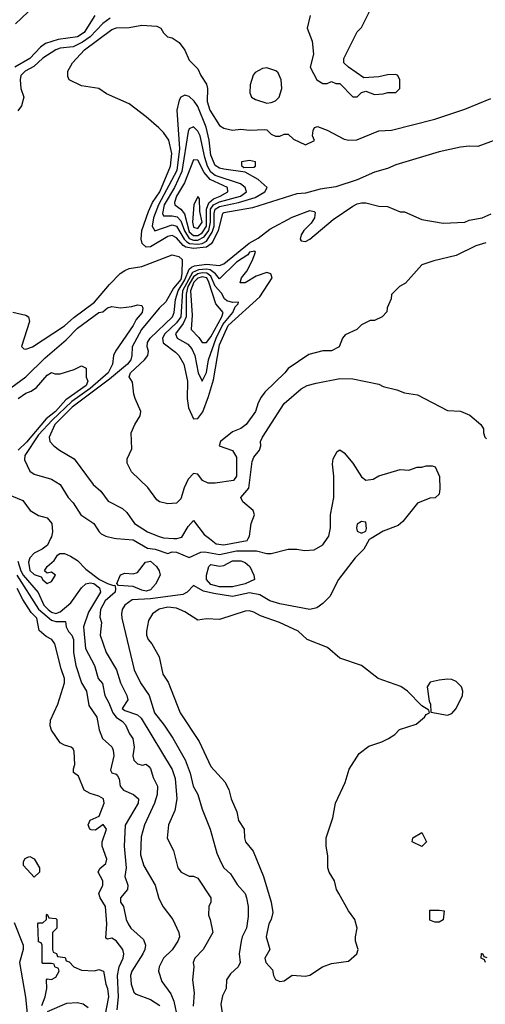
# Model space of a CAD drawing. Header units: inches. Extents: x 1793389 to 1900389, y 320802 to 470796.
# Tile 484 of 656: x 1861682 to 1863845, y 377836 to 382410. Entities that reach past the tile are written whole.
import ezdxf

# ---------------------------------------------------------------- set-up
doc = ezdxf.new("R2010")
doc.units = ezdxf.units.IN
doc.header["$MEASUREMENT"] = 0
doc.layers.add('B8367', color=7, linetype='Continuous')
doc.layers.add('B8368', color=7, linetype='Continuous')

msp = doc.modelspace()

# ---------------------------------------------------------------- linework, layer by layer
at = {"layer": 'B8367', "color": 2}
for points, elevation in [([(1861826, 380000), (1861810.6, 379969.4), (1861786.8, 379950), (1861749.1, 379930.9), (1861728.9, 379910), (1861723.1, 379890), (1861730, 379851), (1861750, 379832.2), (1861782.5, 379822.5), (1861790, 379807.7), (1861810, 379790.8), (1861830, 379800.7), (1861849.2, 379830), (1861830, 379843.7), (1861810, 379839.3), (1861797.2, 379850), (1861809.3, 379870), (1861842, 379898), (1861858, 379922), (1861869.2, 379930.8), (1861890, 379930.8), (1861918.5, 379918.5), (1861950, 379897.3), (1861990, 379857.3), (1862052.9, 379810), (1862090, 379790.2), (1862118.6, 379781.4), (1862123.6, 379783.6), (1862127.9, 379767.9), (1862125.3, 379750), (1862078.9, 379710), (1862057.7, 379670), (1862054.2, 379634.2), (1862061.6, 379610), (1862056.3, 379550), (1862083.8, 379470), (1862132.4, 379390), (1862150.4, 379330), (1862180.5, 379270), (1862184.9, 379250), (1862158.8, 379210), (1862170, 379200.7), (1862230, 379180.5), (1862245.8, 379165.8), (1862390, 378926), (1862404.9, 378884.9), (1862412.7, 378790), (1862403.4, 378736.6), (1862374, 378670), (1862367.9, 378607.9), (1862396, 378550), (1862416, 378470), (1862432, 378450), (1862470, 378431.3), (1862490, 378432), (1862510, 378422), (1862570.7, 378330), (1862570.7, 378310), (1862560.7, 378290), (1862559.1, 378250), (1862567.7, 378230), (1862578.8, 378170), (1862534, 378090), (1862496, 378050), (1862487.3, 378030), (1862490.7, 378010), (1862485.5, 377950), (1862492.7, 377890), (1862487.9, 377827.9)], 218), ([(1862132.5, 380000), (1862210, 379994.3), (1862275.2, 379955.3), (1862311, 379950), (1862370, 379930.5), (1862390, 379937.1), (1862410, 379936.4), (1862470, 379911.3), (1862523.7, 379936.3), (1862541.6, 379938.4), (1862610, 379924.9), (1862690, 379942.6), (1862782.3, 379942.3), (1862830, 379930.4), (1862849.6, 379930.4), (1862930, 379950.6), (1862969.4, 379950.6), (1863004.6, 379944.6), (1863050, 379947.9), (1863089.6, 379970), (1863111.2, 380000)], 222), ([(1863314.5, 380000), (1863305.4, 379994.6), (1863281, 379950), (1863241, 379910), (1863162.8, 379810), (1863122.8, 379730), (1863090, 379697.2), (1863062.5, 379677.5), (1863030, 379669.3), (1862890, 379695.6), (1862844, 379710), (1862797.4, 379737.4), (1862750, 379748), (1862670, 379731), (1862584.2, 379744.2), (1862535.4, 379755.4), (1862490, 379782), (1862460.7, 379750), (1862439.9, 379740.1), (1862290, 379718.8), (1862205.2, 379714.7), (1862170.7, 379690), (1862158.8, 379670), (1862154.8, 379650), (1862157.3, 379630), (1862213.4, 379390), (1862243, 379330), (1862283, 379270), (1862308.4, 379190), (1862353.3, 379133.3), (1862393, 379073), (1862451.6, 378971.6), (1862473.4, 378910), (1862487.7, 378850), (1862510.4, 378810.4), (1862530, 378742), (1862566.8, 378650), (1862598, 378538), (1862616.7, 378496.7), (1862630.5, 378470.5), (1862662, 378442), (1862692.7, 378392.7), (1862730, 378351), (1862736.3, 378330), (1862744, 378290), (1862743.5, 378243.5), (1862735.5, 378190), (1862715.5, 378150), (1862710.4, 378129.6), (1862701, 378070), (1862706.8, 378030), (1862697.3, 378010), (1862662, 377978), (1862642.8, 377950), (1862641, 377910), (1862624.7, 377875.3), (1862616.8, 377836.8), (1862627.3, 377767.3)], 222), ([(1862398.9, 380000), (1862410, 379999.5), (1862412.3, 380000)], 226), ([(1862563.1, 380000), (1862595.4, 379975.4), (1862630, 379970.3), (1862739, 379990), (1862744.2, 380000)], 226), ([(1861674.1, 379894.1), (1861687.3, 379850), (1861698.9, 379830), (1861768.4, 379748.4), (1861794.9, 379690), (1861814.3, 379670), (1861830, 379658.2), (1861850, 379652), (1861870, 379659.7), (1861919.3, 379700.7), (1861969.8, 379770.2), (1861990, 379789), (1862010, 379793.8), (1862026.8, 379790), (1862053.1, 379770), (1862057, 379750), (1862002.2, 379657.8), (1861979.3, 379590), (1861988.1, 379488.1), (1862030.4, 379410), (1862046, 379350), (1862066.6, 379326.6), (1862078, 379270), (1862096.7, 379236.7), (1862114.2, 379190), (1862130, 379170.3), (1862160.3, 379150), (1862174, 379134), (1862192, 379092), (1862207.7, 379070), (1862213.4, 379030), (1862207.6, 378990), (1862213, 378970), (1862230, 378953), (1862252.5, 378947.5), (1862270, 378950.8), (1862281.4, 378941.4), (1862290, 378931.3), (1862302, 378890), (1862323, 378850), (1862320.4, 378810), (1862308.5, 378770), (1862262, 378670), (1862245.8, 378614.2), (1862243.8, 378530), (1862258.5, 378478.5), (1862310.8, 378390), (1862328.1, 378328.1), (1862348.2, 378288.2), (1862394, 378230), (1862420.7, 378170), (1862424, 378150), (1862417.3, 378130), (1862390.3, 378089.7), (1862350.4, 378049.6), (1862330.7, 378010), (1862327.3, 377990), (1862342.5, 377942.5), (1862384.9, 377884.9), (1862397.6, 377850), (1862414.9, 377770)], 214), ([(1861669, 379829), (1861770, 379671.2), (1861830, 379620.2), (1861850, 379614.4), (1861894.4, 379614.4), (1861897.6, 379590), (1861908.3, 379568.3), (1861924.4, 379550), (1861932, 379530), (1861931.8, 379470), (1861943.7, 379410), (1861968.8, 379328.8), (1861993, 379290), (1862004.1, 379224.1), (1862040.7, 379170), (1862050.6, 379110.6), (1862066.8, 379070), (1862110, 379031.3), (1862116.8, 379016.8), (1862118.8, 378990), (1862104, 378924), (1862110, 378912), (1862130, 378904.7), (1862136.8, 378896.8), (1862143.5, 378883.5), (1862148.2, 378850), (1862164.9, 378830), (1862211.3, 378810), (1862233.4, 378790), (1862232.7, 378770), (1862171.7, 378668.3), (1862167.2, 378570), (1862176, 378470), (1862170.4, 378430.4), (1862184.9, 378390), (1862182.8, 378370), (1862151, 378330), (1862151, 378310), (1862164.7, 378290), (1862176, 378230), (1862186, 378210), (1862198.8, 378190), (1862257.5, 378137.5), (1862267.3, 378110), (1862264, 378090), (1862254, 378070), (1862202.4, 377990), (1862196.4, 377970), (1862199.3, 377930), (1862212.4, 377892.4), (1862222.6, 377882.6), (1862290, 377858.4), (1862332.4, 377830)], 210), ([(1862134.9, 377810), (1862141.2, 377870), (1862136.1, 377970), (1862143.6, 378010), (1862162.4, 378050), (1862165.5, 378070), (1862160.7, 378090), (1862130, 378130.8), (1862110, 378142.8), (1862090, 378138), (1862082.8, 378142.8), (1862086.5, 378210), (1862081.1, 378290), (1862056.5, 378330), (1862050.2, 378350), (1862068.9, 378390), (1862068.9, 378408.9), (1862046, 378450), (1862053.7, 378466.3), (1862082.8, 378490), (1862086.8, 378510), (1862066, 378570), (1862066, 378590), (1862084.7, 378650), (1862070, 378671.3), (1862035.1, 378644.9), (1862013.6, 378646.4), (1862007.7, 378650), (1862000.5, 378670), (1862010, 378692), (1862050.8, 378709.2), (1862074.8, 378770), (1862071, 378790), (1862050, 378802.8), (1862010, 378814.8), (1861981, 378830), (1861955.3, 378895.3), (1861932.7, 378912.7), (1861932, 378930), (1861938, 378950), (1861934.8, 379010), (1861930, 379022), (1861922, 379030), (1861890, 379039.1), (1861870, 379050.8), (1861830.6, 379110), (1861823, 379130), (1861824.7, 379155.3), (1861858.8, 379230), (1861890.4, 379330), (1861890.4, 379350), (1861874.2, 379394.2), (1861846, 379510), (1861831.3, 379530), (1861804.5, 379544.5), (1861773.2, 379573.2), (1861761.6, 379630), (1861736, 379656), (1861696.3, 379716.3), (1861670, 379767.3)], 206), ([(1861784.5, 377830), (1861800.9, 377870), (1861809, 377909), (1861806, 377950), (1861810, 377954), (1861830, 377952), (1861850, 377962), (1861866, 377990), (1861862, 378002), (1861846, 378010), (1861842, 378022), (1861830, 378026), (1861790, 378026), (1861786, 378030), (1861786, 378110), (1861782, 378122), (1861770, 378126), (1861769.1, 378129.1), (1861766, 378210), (1861770, 378214), (1861790, 378214), (1861806, 378230), (1861806, 378250), (1861810, 378254), (1861818, 378238), (1861850, 378234), (1861854, 378230), (1861854, 378190), (1861834, 378170), (1861834, 378090), (1861838, 378078), (1861852.7, 378072.7), (1861858, 378058), (1861892.7, 378052.7), (1861898, 378038), (1861912.7, 378032.7), (1861934, 378010), (1861970, 377994), (1862030, 377992), (1862050, 377998), (1862070.8, 377990), (1862082, 377930), (1862090.3, 377910), (1862094.9, 377870), (1862077.5, 377782.5)], 202), ([(1861655.8, 378215.8), (1861698.2, 378110), (1861698.2, 378090), (1861681.7, 378030), (1861708.7, 377868.7), (1861718, 377778)], 206), ([(1863846, 378030), (1863842, 378042), (1863826, 378050), (1863827.3, 378072.7), (1863832.7, 378072.7), (1863838, 378058), (1863852.7, 378052.7)], 222), ([(1862000.1, 377820.1), (1861976.4, 377836.4), (1861950, 377843.1), (1861899.9, 377840.1), (1861810, 377800.7)], 202)]:
    msp.add_lwpolyline(points, dxfattribs=dict(at, elevation=elevation))
for points, elevation in [([(1862270, 379755.8), (1862250, 379759.3), (1862210, 379777), (1862140.7, 379780.7), (1862133.2, 379790), (1862150, 379830.4), (1862170, 379839.3), (1862210, 379835.5), (1862230, 379842), (1862267, 379890), (1862290, 379894), (1862317.6, 379870), (1862330.4, 379850), (1862334.9, 379830), (1862312.3, 379787.7), (1862290, 379761)], 218), ([(1862670, 379774.8), (1862610, 379776), (1862570, 379785.7), (1862549.8, 379810), (1862549.8, 379830.2), (1862560.5, 379870), (1862570, 379879.5), (1862610, 379871.5), (1862630, 379874.9), (1862670, 379896.1), (1862710, 379895.3), (1862729, 379889), (1862751, 379869), (1862770.4, 379830), (1862773, 379810), (1862730, 379789.8)], 218), ([(1862370, 379680.7), (1862330, 379671.6), (1862298.8, 379650), (1862281.1, 379618.9), (1862270.7, 379570), (1862270.8, 379550), (1862278.8, 379530), (1862296, 379510), (1862330.5, 379450.5), (1862347.3, 379370), (1862372.4, 379332.4), (1862427.7, 379190), (1862516.1, 379056.1), (1862570, 378941), (1862634.8, 378870), (1862654, 378834), (1862664, 378790), (1862690.7, 378730), (1862698.8, 378690), (1862724.7, 378650), (1862726, 378610), (1862731.3, 378590), (1862766.8, 378546.8), (1862814.8, 378430), (1862850.8, 378310), (1862858, 378262), (1862851, 378230), (1862838.8, 378210), (1862826.8, 378150), (1862844.7, 378090), (1862821, 378050), (1862826, 378030), (1862856, 377996), (1862861, 377970), (1862870, 377952), (1862890, 377942), (1862910, 377944.7), (1862948.4, 377971.6), (1863010, 377966), (1863030, 377972), (1863088, 378010), (1863130, 378026), (1863210, 378036), (1863248.7, 378070), (1863254, 378090), (1863242, 378130), (1863242, 378150), (1863249.2, 378190), (1863239.3, 378230), (1863209.3, 378270), (1863164, 378350), (1863154, 378370), (1863144, 378410), (1863119, 378450), (1863114, 378470), (1863113.6, 378526.4), (1863105.2, 378570), (1863106, 378610), (1863137.5, 378702.5), (1863149.3, 378770), (1863193.8, 378866.2), (1863212.1, 378927.9), (1863258.9, 379001.1), (1863304.4, 379035.6), (1863364.8, 379055.2), (1863395.3, 379070), (1863424, 379090), (1863446.8, 379113.2), (1863523.2, 379136.8), (1863562, 379170), (1863570, 379182), (1863586, 379190), (1863582, 379202), (1863550, 379222), (1863484, 379290), (1863452.1, 379312.1), (1863348, 379350), (1863269.4, 379409.4), (1863170, 379444), (1863112.7, 379492.7), (1863018, 379530), (1862975.3, 379570), (1862888.7, 379610), (1862800.5, 379640.5), (1862770, 379657), (1862750, 379664.5), (1862730, 379662.9), (1862610, 379623.7), (1862550, 379626), (1862510, 379621.2), (1862450, 379659.5), (1862410, 379676.2)], 226), ([(1863670, 379347), (1863630, 379342), (1863588.2, 379331.8), (1863574.8, 379310), (1863584.7, 379244.7), (1863591, 379230), (1863592.7, 379192.7), (1863670, 379178.8), (1863690, 379186.8), (1863709.5, 379210.5), (1863739.3, 379270), (1863740.9, 379290), (1863735.1, 379310), (1863710, 379335.1), (1863690, 379344.5)], 226), ([(1863550, 378568.7), (1863506, 378590), (1863508, 378610), (1863550, 378634), (1863571.3, 378590)], 222), ([(1861750, 378426), (1861700.4, 378480.4), (1861700.4, 378499.6), (1861707.3, 378512.7), (1861720.4, 378519.6), (1861730, 378522), (1861750, 378512), (1861774, 378470), (1861774, 378450)], 202), ([(1863610, 378218), (1863587.3, 378227.3), (1863587.3, 378272.7), (1863630, 378274), (1863654, 378270), (1863650, 378228.7), (1863630, 378218)], 222)]:
    msp.add_lwpolyline(points, close=True, dxfattribs=dict(at, elevation=elevation))
at = {"layer": 'B8368', "color": 2}
for points, elevation in [([(1861662, 382390), (1861750, 382473.1)], 222), ([(1862030.7, 382430), (1861982.4, 382350), (1861950, 382329.8), (1861861.6, 382318.4), (1861801.3, 382298.7), (1861778.6, 382281.4), (1861728.7, 382230), (1861659.5, 382190)], 222), ([(1862103.1, 382416.9), (1862068.2, 382391.8), (1862009.2, 382330), (1861974.2, 382305.8), (1861930, 382284.1), (1861870, 382277.2), (1861850.6, 382270), (1861790, 382231.2), (1861747.5, 382192.5), (1861708, 382170), (1861688, 382150), (1861684, 382130), (1861686.8, 382090), (1861700.7, 382050), (1861690.3, 382009.7), (1861673.8, 381986.2)], 226), ([(1863032, 382430), (1863018, 382370), (1863041, 382310), (1863046.8, 382250), (1863032, 382190), (1863062, 382130), (1863090, 382114), (1863110, 382114), (1863130, 382122), (1863150, 382114), (1863170, 382114), (1863230, 382052), (1863250, 382052), (1863270, 382072), (1863290, 382078), (1863330, 382062), (1863370, 382064.7), (1863391.6, 382071.6), (1863430, 382072), (1863448, 382090), (1863448.7, 382130), (1863438, 382150), (1863430, 382155.3), (1863390, 382154), (1863350, 382144), (1863280.4, 382140.4), (1863208.9, 382188.9), (1863188, 382210), (1863188, 382230), (1863250, 382354), (1863270, 382374), (1863310, 382454)], 230), ([(1863970, 381879.3), (1863810, 381821), (1863770, 381822.8), (1863730, 381817.3), (1863630, 381796.3), (1863430, 381736.3), (1863390, 381719.1), (1863330, 381702), (1863250, 381665.5), (1863150, 381634), (1863077.2, 381622.8), (1863010, 381604.7), (1862970, 381601), (1862764, 381536), (1862630, 381512.9), (1862623.7, 381510), (1862603.4, 381430), (1862579.9, 381380.1), (1862572.1, 381367.9), (1862550, 381352.8), (1862490, 381346.4), (1862453.6, 381353.6), (1862441, 381361), (1862410, 381396.5), (1862390, 381407), (1862370, 381402.6), (1862290, 381354.4), (1862270, 381353), (1862250.4, 381370.4), (1862247, 381390), (1862250.2, 381430), (1862280.6, 381519.4), (1862299.7, 381560.3), (1862332.6, 381610), (1862383.1, 381730), (1862388.2, 381788.2), (1862374.9, 381850), (1862350, 381886), (1862328.1, 381908.1), (1862270, 381958.8), (1862190, 382018.8), (1862086, 382066), (1862050, 382090.8), (1861970, 382102.8), (1861912, 382130), (1861906.4, 382146.4), (1861906, 382170), (1861926.8, 382210), (1861983.8, 382270), (1862110, 382364.5), (1862132.1, 382372.1), (1862190, 382373.3), (1862250, 382383.6), (1862319.3, 382379.3), (1862338, 382370), (1862350, 382348), (1862368, 382330), (1862390, 382325.2), (1862423.2, 382303.2), (1862450, 382268.7), (1862470, 382222), (1862510, 382182), (1862523.7, 382150), (1862549.6, 382109.6), (1862554, 382090), (1862553.6, 382030), (1862565.1, 381990), (1862610, 381918), (1862630, 381906), (1862670, 381896), (1862710, 381901.2), (1862750, 381897.2), (1862820.4, 381900.4), (1862830, 381898), (1862850, 381878), (1862870, 381868), (1862890, 381868), (1862910, 381878), (1862930, 381878), (1862954.6, 381854.6), (1863010, 381829), (1863051.6, 381848.4), (1863042, 381870), (1863045.4, 381894.6), (1863051.6, 381908.4), (1863066, 381914), (1863110, 381897.2), (1863190, 381855.1), (1863210.5, 381849.5), (1863247.9, 381852.1), (1863350, 381893.2), (1863410, 381896), (1863610, 381947), (1863750, 381994.5), (1863870, 382043.7)], 230), ([(1863846.8, 381373.2), (1863801.2, 381358.8), (1863710, 381314.8), (1863606, 381290), (1863550, 381271.3), (1863474.6, 381185.4), (1863446, 381170), (1863410, 381134), (1863407.3, 381112.7), (1863388.4, 381071.6), (1863387.3, 381052.7), (1863366, 381030), (1863330, 381012), (1863310, 381012), (1863270, 380992), (1863248, 380970), (1863194.6, 380945.4), (1863182, 380930), (1863166, 380890), (1863130, 380872), (1863090, 380871.3), (1863025.6, 380854.4), (1862928.7, 380790), (1862914, 380770), (1862820.9, 380679.1), (1862803.2, 380656.8), (1862789.3, 380630.7), (1862777.2, 380590), (1862734, 380530), (1862710, 380511), (1862670, 380496), (1862615.3, 380450), (1862608, 380430), (1862670, 380409), (1862690, 380378), (1862689, 380290), (1862675.3, 380270), (1862590, 380256.3), (1862557.3, 380257.3), (1862531.3, 380270), (1862510, 380298), (1862490, 380301), (1862464.8, 380275.2), (1862445.6, 380234.4), (1862430, 380184.7), (1862423.2, 380176.8), (1862410, 380164.7), (1862370, 380161), (1862330.9, 380170.9), (1862319.8, 380179.8), (1862276.9, 380236.9), (1862202, 380310), (1862182, 380350), (1862182, 380370), (1862203.6, 380416.4), (1862200.7, 380490), (1862216.3, 380530), (1862242, 380570), (1862245.5, 380590), (1862218.7, 380650), (1862212.2, 380670), (1862205.8, 380725.8), (1862191.1, 380751.1), (1862197.3, 380770), (1862261.6, 380830), (1862277.1, 380850), (1862280.4, 380870), (1862274, 380890), (1862275.3, 380910), (1862288.8, 380930), (1862392.6, 381030), (1862399.6, 381050), (1862405.2, 381110), (1862418.1, 381150), (1862450, 381200.7), (1862469.6, 381250.4), (1862480.1, 381259.9), (1862493.7, 381266.3), (1862550, 381274.8), (1862610, 381268.4), (1862630, 381275.1), (1862748.3, 381371.7), (1862790, 381395), (1862843.8, 381436.2), (1862947.7, 381492.3), (1863030, 381523.7), (1863050, 381519), (1863054, 381514), (1863051.8, 381490), (1863035.6, 381464.4), (1863002, 381430), (1862990, 381410.8), (1862985.2, 381390), (1862990, 381382), (1863010, 381379.5), (1863030, 381389.6), (1863138, 381482), (1863230, 381542.9), (1863250, 381554.5), (1863270, 381559.3), (1863290, 381559), (1863350, 381544), (1863390, 381542), (1863450, 381518), (1863470, 381518), (1863550, 381481.2), (1863650, 381464), (1863750, 381469), (1863770, 381479), (1863830, 381489.2), (1863872.7, 381507.3)], 230), ([(1861650, 381051.7), (1861710, 381038), (1861722.8, 381030), (1861727.1, 381007.1), (1861691.1, 380891.1), (1861700.7, 380880.7), (1861710, 380878.8), (1861742, 380890), (1861890, 380988), (1861933.6, 381026.4), (1862030, 381097.1), (1862100, 381180), (1862148.7, 381231.3), (1862170, 381245.5), (1862190, 381254), (1862250, 381263), (1862390, 381317.3), (1862422, 381310), (1862436.3, 381296.3), (1862435.3, 381230), (1862430, 381203.5), (1862397.2, 381162.8), (1862360.4, 381099.6), (1862330, 381069.5), (1862247.7, 380970), (1862204.9, 380890), (1862203.8, 380850), (1862198, 380830), (1862182.3, 380810), (1862099.9, 380740.1), (1861925.4, 380610), (1861844.7, 380530), (1861818.8, 380470), (1861822.8, 380450), (1861841, 380430), (1861866.8, 380410), (1861936, 380370), (1862022.8, 380250), (1862059, 380219), (1862093.4, 380173.4), (1862159.9, 380139.9), (1862179.9, 380119.9), (1862216, 380070), (1862276, 380030), (1862324.7, 380010), (1862350, 380002.4), (1862398.9, 380000)], 226), ([(1861618, 380682), (1861710, 380750.5), (1861800.2, 380839.8), (1861897.4, 380922.6), (1861950, 380976.9), (1862050, 381050.3), (1862067.7, 381052.3), (1862090, 381071), (1862110, 381078), (1862150, 381071.3), (1862203.1, 381076.9), (1862230, 381084.7), (1862250, 381082), (1862254.8, 381070), (1862250.4, 381050), (1862223.6, 381016.4), (1862210, 380989.6), (1862127, 380870), (1862117.6, 380850), (1862112.7, 380810), (1862093.4, 380770), (1862010, 380696.1), (1861924.1, 380635.9), (1861832.3, 380550), (1861770, 380481.2), (1861705.8, 380385.8), (1861705.2, 380365.2), (1861730, 380312), (1861750, 380298), (1861830, 380276), (1861870, 380250.8), (1861906.8, 380190), (1861930, 380166), (1861966, 380110), (1862026, 380070), (1862051.3, 380030), (1862061.4, 380021.4), (1862082, 380010), (1862120.9, 380000.9), (1862132.5, 380000)], 222), ([(1861675.1, 380650), (1861710, 380674.9), (1861735.6, 380684.4), (1861759.5, 380700.5), (1861810, 380758), (1861830, 380771.3), (1861845.4, 380765.4), (1861870, 380764.7), (1861934.6, 380785.4), (1861970, 380802), (1861991.3, 380791.3), (1861991, 380750), (1861998, 380730), (1861990.2, 380710), (1861896, 380644), (1861848, 380590), (1861804.9, 380555.1), (1861713.1, 380446.9), (1861675, 380410)], 218), ([(1862744.2, 380000), (1862749.3, 380010), (1862756.9, 380070), (1862773.6, 380110), (1862766, 380130), (1862719.3, 380170), (1862709, 380190), (1862747, 380233), (1862762.3, 380357.8), (1862770, 380377.3), (1862796, 380410), (1862802.7, 380430), (1862800.9, 380450), (1862809.4, 380470), (1862910, 380626.8), (1862990, 380694.8), (1863018, 380710), (1863058.6, 380721.4), (1863170, 380742.8), (1863230, 380741), (1863350, 380716), (1863370, 380706), (1863434, 380690), (1863470, 380676), (1863530, 380666.8), (1863670, 380594.8), (1863730, 380590.8), (1863773.2, 380573.2), (1863824.7, 380530), (1863836, 380510), (1863836, 380490), (1863842.8, 380470), (1863850, 380462.8)], 226), ([(1863111.2, 380000), (1863118.4, 380010), (1863125.2, 380050), (1863125.2, 380110), (1863141.2, 380190), (1863141.2, 380290), (1863134.6, 380345.4), (1863139, 380370), (1863156.4, 380403.6), (1863170, 380412), (1863190, 380398), (1863230.3, 380350.4), (1863270, 380286), (1863290, 380271), (1863324.7, 380275.3), (1863350, 380291.3), (1863450, 380321), (1863490, 380318), (1863529.1, 380330.9), (1863550, 380331.3), (1863570, 380338), (1863598, 380338), (1863612.7, 380332.7), (1863632.7, 380287.3), (1863634, 380230), (1863630, 380206), (1863611.6, 380188.4), (1863587.3, 380187.3), (1863530, 380164), (1863461.4, 380078.6), (1863439.8, 380060.2), (1863370, 380033.2), (1863314.5, 380000)], 222), ([(1861625.8, 380205.8), (1861696.8, 380176.8), (1861731.3, 380130), (1861770, 380106), (1861810, 380096), (1861830.8, 380070), (1861834.8, 380030), (1861830, 380008), (1861826, 380000)], 218), ([(1862412.3, 380000), (1862434.6, 380005.4), (1862464.2, 380055.8), (1862490, 380082.8), (1862538.6, 380018.6), (1862563.1, 380000)], 226)]:
    msp.add_lwpolyline(points, dxfattribs=dict(at, elevation=elevation))
for points, elevation in [([(1862830, 382186), (1862810, 382183.7), (1862775.9, 382164.1), (1862767.3, 382152.7), (1862753, 382107), (1862750.5, 382070), (1862758.8, 382050), (1862778.3, 382038.3), (1862830, 382022.4), (1862850, 382024.9), (1862870, 382033), (1862887, 382050), (1862899.3, 382090), (1862897.2, 382130), (1862882.7, 382162.7), (1862872.7, 382172.7)], 230), ([(1862450, 382059.3), (1862430.6, 382049.4), (1862423.4, 382036.6), (1862412.7, 381990), (1862425, 381810), (1862412.6, 381710), (1862326.8, 381550), (1862303.5, 381490), (1862297.7, 381450), (1862310, 381428.8), (1862390, 381456.9), (1862410, 381450.2), (1862446.3, 381390), (1862458.3, 381378.3), (1862470.9, 381370.9), (1862510, 381367.7), (1862530, 381370.6), (1862550, 381380.5), (1862577, 381423), (1862585, 381450), (1862584.8, 381510), (1862590.8, 381530), (1862610, 381541.6), (1862699.2, 381560.8), (1862776.1, 381583.9), (1862820.7, 381610), (1862832.3, 381630), (1862790, 381667.3), (1862730, 381702), (1862630, 381716.2), (1862610, 381720.5), (1862590, 381732), (1862570, 381781.2), (1862562.2, 381850), (1862547.7, 381910), (1862510, 382006), (1862492.1, 382032.1), (1862470, 382052.3)], 234), ([(1862490, 381912.3), (1862470, 381902.7), (1862464.6, 381890), (1862436, 381704), (1862401.7, 381630), (1862352.9, 381550), (1862345.8, 381510), (1862350, 381499.1), (1862390, 381499.1), (1862413.9, 381493.9), (1862430, 381475.3), (1862448.3, 381428.3), (1862470, 381393.7), (1862490, 381385.5), (1862510, 381386.4), (1862539.5, 381400.5), (1862560.9, 381430), (1862569.1, 381470), (1862569, 381530), (1862581.7, 381550), (1862610, 381563.8), (1862707.8, 381590), (1862735.6, 381610), (1862729.6, 381630), (1862707.2, 381647.2), (1862590, 381685.4), (1862570, 381701.8), (1862554.7, 381730), (1862541.6, 381770), (1862520.3, 381870), (1862510, 381892)], 238), ([(1862490, 381759.3), (1862447.4, 381652.6), (1862410.3, 381590), (1862401.2, 381561.2), (1862402.4, 381550), (1862430, 381530.3), (1862447.6, 381507.6), (1862470, 381425), (1862490, 381406.8), (1862510, 381406.9), (1862530, 381419), (1862550.3, 381450), (1862550.4, 381530), (1862560.4, 381559.6), (1862581.7, 381578.3), (1862614, 381590), (1862649.4, 381610), (1862647, 381630), (1862567, 381667), (1862539.2, 381699.2), (1862510, 381757)], 242), ([(1862750, 381755.1), (1862712, 381750), (1862712.7, 381732.7), (1862723.6, 381723.6), (1862770, 381724.7), (1862778, 381730), (1862778, 381750)], 234), ([(1862510, 381588), (1862491.3, 381550), (1862484.7, 381470), (1862490, 381445.3), (1862510, 381439.6), (1862530.5, 381470), (1862518.3, 381518.3), (1862517.2, 381577.2)], 246), ([(1862774.2, 381334.2), (1862750, 381329.2), (1862742.3, 381317.7), (1862690, 381283.5), (1862610, 381206.6), (1862591.1, 381230), (1862567.2, 381247.2), (1862550, 381250.5), (1862512.4, 381247.6), (1862484.3, 381235.7), (1862438.7, 381150), (1862430.1, 381029.9), (1862410, 381001.6), (1862356.5, 380950), (1862345.2, 380930), (1862348, 380908), (1862405.5, 380865.5), (1862420.7, 380850), (1862444.9, 380810), (1862461.3, 380730), (1862459.5, 380650), (1862466.7, 380606.7), (1862490, 380556), (1862510, 380557.3), (1862532.3, 380587.8), (1862559.8, 380660.2), (1862582.6, 380737.4), (1862610, 380899.1), (1862650, 380988.5), (1862798.1, 381121.9), (1862855.1, 381210), (1862849.3, 381229.3), (1862830, 381235.1), (1862781.4, 381218.6), (1862730, 381188.2), (1862706.8, 381186.8), (1862713.2, 381210), (1862738, 381242), (1862762.7, 381290), (1862777.2, 381330)], 234), ([(1862530, 381233.2), (1862510, 381229.4), (1862490, 381215.9), (1862463.9, 381170), (1862455.4, 381135.4), (1862455, 381030), (1862440.8, 380999.2), (1862406, 380950), (1862413, 380930), (1862463.2, 380903.2), (1862481.6, 380881.6), (1862495.2, 380850), (1862510.6, 380770), (1862530, 380730.8), (1862549.6, 380770.4), (1862558.7, 380830), (1862594.9, 380930), (1862625.8, 380994.2), (1862671.9, 381050), (1862683.5, 381076.5), (1862697.2, 381090), (1862698, 381098), (1862670, 381096.3), (1862644, 381104), (1862633.7, 381113.7), (1862620.1, 381140.1), (1862590, 381172.6), (1862570, 381217.7), (1862551.7, 381231.7)], 238), ([(1862530, 381214.7), (1862510, 381208.5), (1862490.9, 381190), (1862475.3, 381150), (1862483.2, 381036.8), (1862478, 380970), (1862514, 380934), (1862530, 380910.7), (1862550, 380910.5), (1862570, 380937), (1862621.2, 381030), (1862626.6, 381050), (1862593.5, 381090), (1862561.5, 381190), (1862551.1, 381210)], 242), ([(1863270, 380079), (1863250, 380066), (1863246.8, 380050), (1863250, 380034), (1863270, 380024.7), (1863290, 380034), (1863293.2, 380046.8), (1863290, 380075.3)], 222)]:
    msp.add_lwpolyline(points, close=True, dxfattribs=dict(at, elevation=elevation))

doc.saveas('drawing.dxf')
